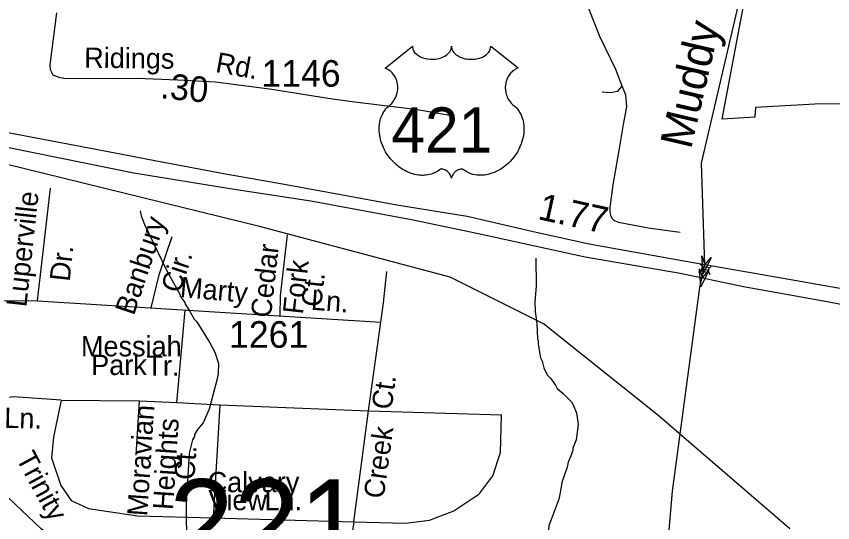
# Model space of a CAD drawing. Extents: x 1547597 to 1699558, y 810033 to 920809.
# Drawn here: x 1593272 to 1597107, y 847300 to 849677 of the extents above; entities that cross this region are included whole.
import ezdxf

# ---------------------------------------------------------------- set-up
doc = ezdxf.new("R2010")
doc.units = 0
for name, color, linetype in [('Exist Boundary Political City Limit New', 7, 'Continuous'), ('Exist Hydrographic Creek Single Shore', 7, 'Continuous'), ('Exist Hydrographic Creek Single Shore Label', 7, 'Continuous'), ('Exist Hydrographic Misc Water Feature', 7, 'Continuous'), ('Exist Road Non-System Type 51', 7, 'Continuous'), ('Exist Road Non-System Type 51 Label', 7, 'Continuous'), ('Exist Road Primary Interstate Structure Standard Bridge CELL', 7, 'Continuous'), ('Exist Road Primary US Divided Attributed', 7, 'Continuous'), ('Exist Road Primary US Mileage Hundredths English Label', 7, 'Continuous'), ('Exist Road Primary US Shield CELL', 7, 'Continuous'), ('Exist Road Primary US Shield Number Label', 7, 'Continuous'), ('Exist Road Secondary Mileage Hundredths English Label', 7, 'Continuous'), ('Exist Road Secondary Structure Standard Bridge Attributed CELL', 7, 'Continuous'), ('Exist Road Secondary Structure Standard Bridge Number Label', 7, 'Continuous'), ('Exist Road Secondary Type 51 Attributed', 7, 'Continuous'), ('Exist Road Secondary Type 51 Label', 7, 'Continuous'), ('Exist Road Secondary Type 51 Number Label', 7, 'Continuous'), ('Map Preparation Boundary City Limit Buffer Line', 7, 'Continuous')]:
    doc.layers.add(name, color=color, linetype=linetype)

msp = doc.modelspace()

# ---------------------------------------------------------------- linework, layer by layer
at = {"layer": 'Exist Boundary Political City Limit New'}
for points in [[(1598966.2, 848889), (1598696.7, 848933.6), (1598735.8, 849260.4), (1597051.5, 849266), (1596744.3, 849248.9), (1596741.6, 849203.1), (1596587.6, 849194.5), (1596790.6, 850274.8), (1596971.2, 851155.7), (1597083.9, 851155.7), (1597552.8, 852338.7), (1599010.8, 852311.7), (1599004, 852951.6), (1598440.1, 852963.6), (1598441.2, 853000.9), (1596057.5, 853006.4)], [(1596904.9, 847270.3), (1596284, 847806.6), (1595748.2, 848233.1), (1595309.9, 848452.5), (1594414.4, 848690.8), (1593223.6, 848983.5), (1590507.7, 849506.1), (1589412.8, 849462.6)]]:
    msp.add_lwpolyline(points, dxfattribs=at)
at = {"layer": 'Exist Hydrographic Creek Single Shore'}
msp.add_lwpolyline([(1596046.6, 845099.9), (1596080.6, 845132.1), (1596313.7, 846972.2), (1596353.6, 847447.5), (1596482.6, 848403.4), (1596506.7, 848509.8), (1596490.6, 848987.5), (1596790.6, 850274.8), (1596937.6, 851299.3), (1596914.7, 851431.1), (1596841.7, 851593.5), (1596439.7, 852113.7), (1596103.5, 852639.6), (1596042.6, 852962.1), (1596037.7, 853211.7), (1596005.6, 853287.9)], dxfattribs=at)
at = {"layer": 'Exist Hydrographic Misc Water Feature'}
for points in [[(1593853.3, 848764.4), (1593859, 848740.4), (1593874.5, 848700.1), (1593979.4, 848482.7), (1594041.9, 848369.9), (1594041.8, 848363.9), (1594063.3, 848333.6), (1594065.3, 848325.5), (1594084.8, 848297.3), (1594108.2, 848254.9), (1594120.1, 848242.8), (1594180.7, 848144), (1594204.1, 848099.7), (1594221.4, 848047.4), (1594220.7, 847999.5), (1594216.4, 847975.5), (1594178.4, 847832.1), (1594149.6, 847768.5), (1594123.2, 847736.9), (1594108.8, 847713), (1594108.7, 847705), (1594100.5, 847689.2), (1594083.7, 847625.4), (1594070.4, 847385.7), (1594071.7, 847185.7)], [(1595712.1, 848541.8), (1595713.5, 848410.5), (1595708.5, 848338.6), (1595709.9, 848290.6), (1595717.1, 848234.5), (1595720.1, 848162.5), (1595723.9, 848154.5), (1595723.7, 848138.5), (1595734.9, 848074.3), (1595742.7, 848058.2), (1595750.2, 848026.1), (1595765.8, 847993.9), (1595781.5, 847977.7), (1595805, 847945.4), (1595812.8, 847929.3), (1595840.5, 847906.9), (1595880, 847866.3), (1595885.8, 847856.3), (1595903.2, 847816), (1595910.5, 847760), (1595901.5, 847688.1), (1595887, 847650.3), (1595886.8, 847640.3), (1595878.5, 847616.4), (1595864.1, 847584.6), (1595859.8, 847560.7), (1595834.9, 847489), (1595828.3, 847449.1), (1595820.6, 847410.2)], [(1593705.8, 847052.8), (1593390, 847269.6), (1593203.6, 847445.6), (1593089.8, 847577.5), (1592981.8, 847612.4), (1592399.1, 847637.2), (1592131.3, 847663.1), (1591732.4, 847775.4), (1591129.6, 848111.4)], [(1595820.6, 847410.2), (1595774.2, 847285.6), (1595764.4, 847185.8), (1595779.3, 847085.6), (1595820.6, 847028.4), (1596053, 846855.5), (1596214.3, 846720.4), (1596302.9, 846703)]]:
    msp.add_lwpolyline(points, dxfattribs=at)
at = {"layer": 'Exist Road Non-System Type 51'}
for p, q in [((1593372.1, 848340.6), (1593433.5, 848869.8)), ((1594025.8, 847863.2), (1594064.8, 848298)), ((1594926.6, 847825.1), (1594984, 848241.4)), ((1593483.1, 847875.6), (1593851.1, 847871.6)), ((1593834.5, 847616.8), (1593851.1, 847871.6)), ((1593851.1, 847871.6), (1594025.8, 847863.2)), ((1594228, 847853.3), (1594197.4, 847321.9)), ((1594857.9, 847303.5), (1594926.6, 847825.1)), ((1594926.6, 847825.1), (1595551.8, 847806.6)), ((1594197.4, 847321.9), (1594857.9, 847303.5)), ((1594857.9, 847303.5), (1594827.1, 847094.6))]:
    msp.add_line(p, q, dxfattribs=at)
for points in [[(1596118, 849348.6), (1596087.6, 849427.3), (1596012.5, 849582.5), (1595963.1, 849709.4), (1595922.9, 849810), (1595918.4, 849892.2), (1595885.9, 849968.7), (1595827.7, 850059.7), (1595797.7, 850170.2), (1595789.9, 850286.2), (1595786.4, 850422.3), (1595796.7, 850542), (1595811.5, 850689.8), (1595807.6, 850805.7), (1595780, 850932.2), (1595756.5, 851068.5), (1595766.2, 851160.4), (1595773, 851202.3), (1595783.2, 851226.3), (1595797.9, 851253.8), (1595808, 851270.5), (1595813.8, 851290.8)], [(1596023.7, 849322.3), (1596062, 849318.7), (1596097.6, 849325.6), (1596118, 849348.6)], [(1596391.1, 848661.9), (1596239.6, 848682.8), (1596100.3, 848709.2), (1596080.4, 848717.6), (1596071.2, 848728.2), (1596064.3, 848741.4), (1596060.9, 848761), (1596061.5, 848780), (1596075.4, 848885.6), (1596104.5, 849047.1), (1596124.8, 849168.6), (1596140.3, 849252.3), (1596135.2, 849308.2), (1596118, 849348.6)], [(1594837.8, 849279.1), (1594989.6, 849259.4), (1595147.1, 849240.6), (1595308.5, 849213.6)], [(1594511.7, 848270.5), (1594513.4, 848364.6), (1594545.4, 848651.3)], [(1593905, 848307.8), (1593943.9, 848463.2), (1594004.1, 848643.1)], [(1594984, 848241.4), (1594996.4, 848331.8), (1595013, 848478.9)], [(1593483.1, 847875.6), (1593258.8, 847891.2), (1593157.2, 847877), (1592944.7, 847879.4), (1592709.7, 847901.5)], [(1593483.1, 847875.6), (1593447.7, 847700.8), (1593438.2, 847603.9), (1593480.7, 847474), (1593530.3, 847404.3), (1593611.5, 847366.5), (1593841.6, 847331.8), (1594197.4, 847321.9)], [(1594025.8, 847863.2), (1594225.4, 847853.5), (1594228, 847853.3), (1594926.6, 847825.1)], [(1595449.4, 847438.8), (1595510.5, 847518.9), (1595547.2, 847629.1), (1595551.8, 847806.6)], [(1594857.9, 847303.5), (1595099.7, 847296.8), (1595212.8, 847310.8), (1595327, 847355.7), (1595445.2, 847433.2), (1595449.4, 847438.8)]]:
    msp.add_lwpolyline(points, dxfattribs=at)
at = {"layer": 'Exist Road Primary Interstate Structure Standard Bridge CELL'}
for p, q in [((1596484.5, 848512.8), (1596493.5, 848503.2)), ((1596526.1, 848496.5), (1596538.1, 848501.9)), ((1596477.1, 848476.1), (1596489.1, 848481.5)), ((1596491.3, 848492.3), (1596523.9, 848485.7)), ((1596521.7, 848475.1), (1596530.7, 848465.4))]:
    msp.add_line(p, q, dxfattribs=at)
msp.add_lwpolyline([(1596489.1, 848481.5), (1596521.7, 848474.9), (1596526.1, 848496.5), (1596493.5, 848503.2)], close=True, dxfattribs=at)
at = {"layer": 'Exist Road Primary US Divided Attributed'}
for points in [[(1590638.9, 849586.4), (1591678, 849396.8), (1592254.3, 849294.4), (1593119.7, 849084.6), (1593824, 848941.9), (1594286.9, 848867.3), (1594656.2, 848811), (1595128.1, 848723.1), (1595435.7, 848659.4), (1595944.6, 848547.4), (1596390, 848470.5), (1596495.3, 848448.6)], [(1596506.7, 848509.8), (1596372.9, 848534), (1596223.7, 848560.3), (1595962.3, 848607.8), (1595714.7, 848662.1), (1595389.3, 848736.9), (1595059.2, 848790.9), (1594838.5, 848830.9), (1594539.5, 848885.9), (1594246.7, 848937.3), (1593923.6, 848997.9), (1593737.1, 849034), (1592992.5, 849174.6), (1592262.7, 849338.8), (1591688, 849449.1), (1591290.1, 849531.1)], [(1597635.7, 848314.5), (1597543, 848328), (1597318.8, 848368.6), (1596936.2, 848435.2), (1596506.7, 848509.8)], [(1596495.3, 848448.6), (1596688.1, 848409), (1597081, 848338.8), (1597369.7, 848281.9), (1597661, 848228.9)]]:
    msp.add_lwpolyline(points, dxfattribs=at)
at = {"layer": 'Exist Road Primary US Shield CELL'}
msp.add_lwpolyline([(1595132.6, 849536.3), (1595132.9, 849531), (1595134.2, 849524.7), (1595135.2, 849521.4), (1595138.1, 849515.2), (1595143, 849507.8), (1595149.8, 849500.6), (1595157.5, 849494.3), (1595162.6, 849490.9), (1595171.4, 849486.2), (1595181.4, 849482), (1595192.5, 849478.9), (1595203.8, 849476.6), (1595216.1, 849475.2), (1595228.4, 849475), (1595241.6, 849476), (1595256.2, 849478.8), (1595262.9, 849480.5), (1595270.5, 849483.1), (1595277.4, 849486), (1595285.1, 849490.1), (1595291.3, 849494.1), (1595296.1, 849497.5), (1595302.9, 849504.1), (1595308.3, 849510.8), (1595310.6, 849514.6), (1595312.6, 849518.3), (1595315.3, 849526), (1595316.1, 849529.5), (1595316.6, 849536.6), (1595317, 849530.6), (1595317.7, 849526.9), (1595318.6, 849523.2), (1595320.2, 849519.4), (1595322.9, 849513.9), (1595325.9, 849509.3), (1595331.7, 849502.6), (1595335.2, 849499.2), (1595338.5, 849496.6), (1595347.2, 849490.6), (1595357.4, 849485.4), (1595362.5, 849483.2), (1595367.6, 849481.4), (1595374.2, 849479.4), (1595380.9, 849477.8), (1595387.6, 849476.6), (1595394.4, 849475.7), (1595401.4, 849475.1), (1595407.1, 849475), (1595414.1, 849475.1), (1595420.6, 849475.4), (1595427.2, 849476.2), (1595434.5, 849477.4), (1595440.3, 849478.7), (1595448.1, 849480.8), (1595455, 849483.3), (1595461.2, 849485.9), (1595469.2, 849490.1), (1595475.6, 849494.1), (1595480.3, 849497.9), (1595486, 849503.1), (1595491.3, 849509.2), (1595494.4, 849513.7), (1595496.6, 849518.4), (1595498.6, 849523.2), (1595499.9, 849528.4), (1595500.5, 849532.9), (1595500.6, 849536.7), (1595629.2, 849434.3), (1595626.2, 849433.1), (1595619.2, 849429.7), (1595613.7, 849426.4), (1595604.8, 849420.2), (1595601, 849416.8), (1595597.2, 849413.2), (1595593.7, 849409.4), (1595590.6, 849405.8), (1595586.9, 849400.7), (1595583.6, 849395.5), (1595580.3, 849389.8), (1595577.9, 849384.9), (1595574, 849374.5), (1595572.1, 849368), (1595570.9, 849362.4), (1595569.3, 849351), (1595569, 849345.5), (1595569, 849340.1), (1595569.3, 849334.4), (1595569.8, 849328.9), (1595570.8, 849323.2), (1595571.7, 849318.2), (1595573.3, 849312.1), (1595575.6, 849304.9), (1595578.4, 849298), (1595584.3, 849286.8), (1595591.8, 849275.4), (1595597.2, 849269.1), (1595602.5, 849263.6), (1595610.5, 849256.9), (1595614.8, 849253.1), (1595619.7, 849248.2), (1595627.7, 849238.8), (1595631, 849234.4), (1595634.3, 849229.5), (1595637.4, 849224.4), (1595640.4, 849218.9), (1595642.8, 849214.1), (1595647.3, 849203.1), (1595650.6, 849192.4), (1595652.2, 849186.8), (1595654.6, 849174.1), (1595655.5, 849167.9), (1595656.5, 849155.6), (1595656.5, 849140.7), (1595655.4, 849126.6), (1595652.7, 849110.1), (1595650.5, 849100.2), (1595647.1, 849088.7), (1595643.8, 849078.8), (1595638, 849064.1), (1595632.8, 849053.5), (1595626, 849041), (1595621.4, 849033.5), (1595616, 849025.4), (1595609.2, 849016.2), (1595601.3, 849006.3), (1595591.8, 848995.9), (1595584.1, 848988.2), (1595574.1, 848979.2), (1595568.1, 848974.2), (1595559.4, 848967.7), (1595547.5, 848959.8), (1595535.8, 848953), (1595525.9, 848947.9), (1595517.1, 848944.1), (1595505.7, 848939.8), (1595486.7, 848934.6), (1595479.8, 848933.1), (1595471.6, 848931.9), (1595463.9, 848931.1), (1595456.5, 848930.7), (1595446.5, 848930.7), (1595436.5, 848931.4), (1595427.1, 848932.8), (1595417.3, 848934.9), (1595407, 848937.9), (1595397.7, 848941.5), (1595388.3, 848946.2), (1595372.4, 848956.2), (1595367.8, 848958.6), (1595365.2, 848959.3), (1595359.1, 848959.6), (1595353.3, 848958.4), (1595347.4, 848956.1), (1595343.8, 848954.2), (1595339.1, 848951), (1595335.4, 848948.2), (1595331, 848944), (1595328, 848940.5), (1595325.7, 848937.7), (1595321.2, 848930.7), (1595319.6, 848927.3), (1595317.9, 848923), (1595316.5, 848916.6), (1595314.4, 848924.7), (1595312.1, 848930), (1595309.3, 848934.6), (1595306.5, 848938.6), (1595302, 848943.8), (1595298, 848947.6), (1595293.1, 848951.6), (1595288, 848954.7), (1595283.8, 848956.8), (1595280, 848958.3), (1595275.4, 848959.4), (1595271.6, 848959.7), (1595268.5, 848959.6), (1595264.2, 848958.7), (1595258.4, 848954.5), (1595252.9, 848950.7), (1595246.9, 848946.9), (1595239.7, 848943.1), (1595234.5, 848940.7), (1595228.3, 848938.3), (1595221, 848935.8), (1595213.1, 848933.8), (1595204.9, 848932.2), (1595197.8, 848931.1), (1595190.1, 848930.4), (1595183.2, 848930.1), (1595176, 848930.2), (1595169.3, 848930.8), (1595161.4, 848931.4), (1595151.7, 848932.9), (1595143.7, 848934.7), (1595135.2, 848937), (1595126.4, 848939.7), (1595117.1, 848943.3), (1595105.4, 848948.4), (1595097.3, 848952.6), (1595084.4, 848959.9), (1595069.4, 848970.3), (1595058, 848979.5), (1595049.7, 848987.1), (1595037.5, 848999.5), (1595030.3, 849007.7), (1595019, 849022.2), (1595011.8, 849032.8), (1595007.1, 849040.6), (1595000.3, 849053), (1594996.5, 849060.8), (1594991.7, 849072.2), (1594987.9, 849082.7), (1594984.7, 849092.5), (1594983, 849098.8), (1594980.5, 849109.9), (1594979, 849117.7), (1594977.6, 849128.4), (1594976.8, 849139.7), (1594976.7, 849150.1), (1594976.9, 849158.8), (1594977.9, 849168.9), (1594979.6, 849179.6), (1594981.7, 849188.8), (1594983.5, 849195.4), (1594986.3, 849203.5), (1594989.9, 849212.4), (1594994.1, 849220.9), (1594998.2, 849227.9), (1595003.3, 849235.5), (1595008.3, 849242), (1595014.9, 849249.1), (1595021.7, 849255.7), (1595028, 849260.8), (1595035.4, 849268.1), (1595039.3, 849272.5), (1595043.9, 849278.6), (1595047.7, 849284.3), (1595050.6, 849289.4), (1595054.5, 849296.9), (1595056.9, 849302.6), (1595059.9, 849311.2), (1595061.3, 849317.3), (1595062.9, 849325.1), (1595063.8, 849332.5), (1595064.2, 849341.7), (1595064, 849349.3), (1595063, 849358.2), (1595061.3, 849366.7), (1595059.3, 849374.1), (1595056.1, 849382.7), (1595053.2, 849388.9), (1595048.3, 849397.3), (1595042.8, 849405.1), (1595037.1, 849411.5), (1595031.5, 849417.2), (1595026, 849421.5), (1595020.8, 849425.2), (1595014.3, 849429.2), (1595007.9, 849432.3), (1595004, 849433.9)], close=True, dxfattribs=at)
at = {"layer": 'Exist Road Secondary Structure Standard Bridge Attributed CELL'}
for points in [[(1596535.9, 848544.8), (1596498.7, 848467.9), (1596492.5, 848553), (1596506.7, 848509.8)], [(1596524.4, 848483.5), (1596487.4, 848406.7), (1596481, 848491.8), (1596495.3, 848448.6)]]:
    msp.add_lwpolyline(points, close=True, dxfattribs=at)
at = {"layer": 'Exist Road Secondary Type 51 Attributed'}
for points in [[(1593461.3, 849692.6), (1593429.3, 849449.4), (1593430.9, 849427.4), (1593443.9, 849402.3), (1593471.5, 849390.6), (1593495.5, 849386.3), (1593743.3, 849385), (1593838.2, 849386.6), (1594030.3, 849378.3), (1594208.5, 849369.8), (1594471.7, 849335), (1594736.6, 849292.2), (1594837.8, 849279.1)], [(1590993.6, 848572.6), (1591510.7, 848545.8), (1591889.9, 848543.4), (1592262.1, 848547.6), (1592395.8, 848522.5), (1592512.7, 848472.4), (1592739.9, 848343.9), (1593372.1, 848340.6), (1594984, 848241.4)]]:
    msp.add_lwpolyline(points, dxfattribs=at)
at = {"layer": 'Map Preparation Boundary City Limit Buffer Line'}
for points in [[(1598966.2, 848889), (1598696.7, 848933.6), (1598735.8, 849260.4), (1597051.5, 849266), (1596744.3, 849248.9), (1596741.6, 849203.1), (1596587.6, 849194.5), (1596790.6, 850274.8), (1596971.2, 851155.7), (1597083.9, 851155.7), (1597552.8, 852338.7), (1599010.8, 852311.7), (1599004, 852951.6), (1598440.1, 852963.6), (1598441.2, 853000.9), (1596057.5, 853006.4)], [(1596904.9, 847270.3), (1596284, 847806.6), (1595748.2, 848233.1), (1595309.9, 848452.5), (1594414.4, 848690.8), (1593223.6, 848983.5), (1590507.7, 849506.1), (1589412.8, 849462.6)]]:
    msp.add_lwpolyline(points, dxfattribs=at)

# ---------------------------------------------------------------- texts
at = {"layer": 'Exist Hydrographic Creek Single Shore Label'}
msp.add_text('Muddy', height=150, rotation=76.8821, dxfattribs=at).set_placement((1596441.1, 849048.9))
at = {"layer": 'Exist Road Non-System Type 51 Label'}
for s, rotation, p in [('Luperville', 83.8524, (1593319.5, 848309.5)), ('Banbury', 71.5075, (1593824.3, 848268.7)), ('Cedar', 83.6288, (1594467.5, 848258.6)), ('Dr.', 83.8524, (1593522.9, 848429.2)), ('Cir.', 71.5075, (1594039.2, 848372.4)), ('Fork', 83.6288, (1594618, 848275.1)), ('Ct.', 83.6288, (1594704.2, 848308.9)), ('Ct.', 82.1503, (1595034.4, 847826.9)), ('Moravian', 86.2736, (1593887.1, 847328.3)), ('Ln.', 358.9243, (1593215.1, 847744.7)), ('Heights', 86.2736, (1594008, 847357.7)), ('Creek', 82.1505, (1594997.3, 847409.1)), ('Ct.', 86.2736, (1594108.7, 847498.2)), ('Trinity', 298.3383, (1593269.1, 847602.8))]:
    msp.add_text(s, height=95, rotation=rotation, dxfattribs=at).set_placement(p)
for s, p in [('Messiah', (1593575.9, 848080.5)), ('Park', (1593624, 847993)), ('Tr.', (1593883.4, 847989.3)), ('Calvary', (1594171.1, 847442.7)), ('View', (1594174.2, 847358.4)), ('Ln.', (1594437.7, 847358.1))]:
    msp.add_text(s, height=95, dxfattribs=at).set_placement(p)
at = {"layer": 'Exist Road Primary US Mileage Hundredths English Label'}
msp.add_text('1.77', height=125, rotation=347.6131, dxfattribs=at).set_placement((1595717.6, 848725.5))
at = {"layer": 'Exist Road Primary US Shield Number Label'}
msp.add_text('421', height=212.5, dxfattribs=at).set_placement((1595033.8, 849037))
at = {"layer": 'Exist Road Secondary Mileage Hundredths English Label'}
msp.add_text('.30', height=120, rotation=354.345, dxfattribs=at).set_placement((1593945.8, 849292.9))
at = {"layer": 'Exist Road Secondary Structure Standard Bridge Number Label'}
msp.add_text('221', height=410.1, dxfattribs=at).set_placement((1593989.8, 847093.5))
at = {"layer": 'Exist Road Secondary Type 51 Label'}
for s, rotation, p in [('Ridings', 359.398, (1593590.7, 849435.4)), ('Rd.', 349.8743, (1594204, 849415.6)), ('Marty', 354.9033, (1594038.7, 848359.7)), ('Ln.', 355.6368, (1594654, 848299.7))]:
    msp.add_text(s, height=95, rotation=rotation, dxfattribs=at).set_placement(p)
at = {"layer": 'Exist Road Secondary Type 51 Number Label'}
for s, p in [('1146', (1594423.6, 849346.3)), ('1261', (1594271.6, 848120.8))]:
    msp.add_text(s, height=125, dxfattribs=at).set_placement(p)

doc.saveas('drawing.dxf')
